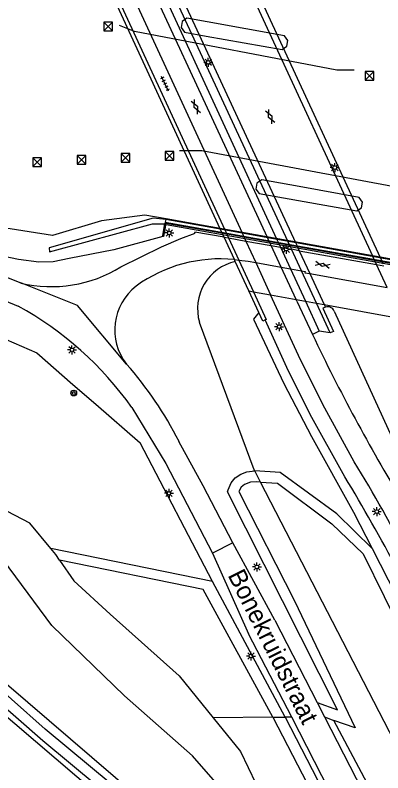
# Model space of a CAD drawing. Extents: x 130998 to 133001, y 398999 to 403002.
# Drawn here: x 131224 to 131275, y 399086.3 to 399191.6 of the extents above; entities that cross this region are included whole.
import ezdxf

# ---------------------------------------------------------------- set-up
doc = ezdxf.new("R2010")
doc.units = 0
for name, color, linetype in [('gg-anno-openbare ruimte label', 7, 'Continuous'), ('gg-knt-BGT kruinlijn', 7, 'Continuous'), ('gg-knt-bovenkant onderkant talud', 7, 'Continuous'), ('gg-knt-verharding', 7, 'Continuous'), ('gg-knt-verharding niveau 01', 7, 'Continuous'), ('gg-knt-verharding nz', 7, 'Continuous'), ('gg-kwrk-geleidewerk', 7, 'Continuous'), ('gg-kwrk-kunstwerk', 7, 'Continuous'), ('gg-kwrk-kunstwerk niveau 01', 7, 'Continuous'), ('gt-grn-groengrens', 7, 'Continuous'), ('gt-grn-weggrens', 7, 'Continuous'), ('gt-symb-boom', 7, 'Continuous'), ('gt-symb-gesloten verharding', 7, 'Continuous'), ('gt-symb-lichtmast', 7, 'Continuous'), ('gt-symb-meerpaal', 7, 'Continuous'), ('gt-symb-tegel verharding', 7, 'Continuous'), ('gx-grn-maaiveld', 7, 'Continuous')]:
    doc.layers.add(name, color=color, linetype=linetype)

# ---------------------------------------------------------------- blocks, each defined once
blk = doc.blocks.new('gt0-LMAST')
at = {"layer": 'gt-symb-lichtmast'}
for p, q in [((-0.18, 0.17), (-0.45, 0.44)), ((-0.01, 0.25), (-0.01, 0.62)), ((0.17, 0.17), (0.44, 0.44)), ((-0.26, 0), (-0.63, 0)), ((-0.18, -0.18), (-0.45, -0.45)), ((-0.01, -0.25), (-0.01, -0.63)), ((0.44, -0.45), (0.17, -0.18)), ((0.24, 0), (0.62, 0))]:
    blk.add_line(p, q, dxfattribs=at)
blk.add_circle((-0.01, 0), 0.25, dxfattribs=at)
blk = doc.blocks.new('gt0-MPAAL')
at = {"layer": 'gt-symb-meerpaal'}
for p, q in [((-0.6, 0.6), (0.6, -0.6)), ((-0.6, -0.6), (0.6, 0.6))]:
    blk.add_line(p, q, dxfattribs=at)
blk.add_lwpolyline([(-0.6, 0.6), (-0.6, -0.6), (0.6, -0.6), (0.6, 0.6)], close=True, dxfattribs=at)
blk = doc.blocks.new('gt0-GESVH1')
at = {"layer": 'gt-symb-gesloten verharding'}
for p, q in [((-0.99, -0.26), (0.01, 0.24)), ((0.01, -0.26), (-0.99, 0.24)), ((0.01, 0.24), (1.01, -0.26)), ((1.01, 0.24), (0.01, -0.26))]:
    blk.add_line(p, q, dxfattribs=at)
blk = doc.blocks.new('gt0-TEG1')
at = {"layer": 'gt-symb-tegel verharding'}
for p, q in [((-1.12, 0), (1.12, 0)), ((-0.9, -0.25), (-0.9, 0.25)), ((-0.45, -0.25), (-0.45, 0.25)), ((0, -0.25), (0, 0.25)), ((0.45, -0.25), (0.45, 0.25)), ((0.9, -0.25), (0.9, 0.25))]:
    blk.add_line(p, q, dxfattribs=at)
blk = doc.blocks.new('gt0-BOOM')
at = {"layer": 'gt-symb-boom'}
for radius in [0.4, 0.2]:
    blk.add_circle((0, 0), radius, dxfattribs=at)

msp = doc.modelspace()

# ---------------------------------------------------------------- linework, layer by layer
at = {"layer": 'gg-knt-BGT kruinlijn'}
for points in [[(131257.76, 399150.26), (131257.04, 399149.33), (131261.24, 399140.39), (131265.09, 399133), (131270.94, 399122.52), (131273.52, 399117.45)], [(131273.52, 399117.45), (131282.33, 399100.13), (131288.58, 399086.47)]]:
    msp.add_lwpolyline(points, dxfattribs=at)
at = {"layer": 'gg-knt-bovenkant onderkant talud'}
for p, q in [((131258.01, 399126.68), (131257.21, 399128.22)), ((131276.62, 399090.62), (131258.01, 399126.68))]:
    msp.add_line(p, q, dxfattribs=at)
msp.add_lwpolyline([(131257.21, 399128.22), (131257.12, 399128.4), (131249.53, 399148.87)], dxfattribs=at)
msp.add_arc((131256.04, 399150.74), 6.77, 103.1538, 195.9879, dxfattribs=at)
at = {"layer": 'gg-knt-verharding'}
for p, q in [((131263.05, 399151.83), (131262.95, 399152.05)), ((131268.23, 399150.42), (131290.09, 399102.57)), ((131267.69, 399147.4), (131266.16, 399147.65)), ((131254.15, 399118.25), (131251.34, 399116.79)), ((131260.02, 399107.48), (131254.15, 399118.25)), ((131251.34, 399116.79), (131256.36, 399105.61)), ((131260.02, 399107.48), (131265.88, 399096.05)), ((131262.37, 399094.02), (131256.36, 399105.61)), ((131265.88, 399096.05), (131266.9, 399094.07)), ((131271.43, 399076.35), (131262.37, 399094.02)), ((131266.9, 399094.07), (131280.79, 399067))]:
    msp.add_line(p, q, dxfattribs=at)
for points in [[(131196.27, 399161.72), (131214.15, 399157.95), (131221.09, 399155.79), (131224.74, 399154.34)], [(131238.62, 399156.59), (131244.29, 399159.37), (131246.97, 399160.51), (131248.92, 399161.26), (131248.9, 399161.41)], [(131208.62, 399156.11), (131213.32, 399155.02), (131214.47, 399154.72), (131216.3, 399154.18), (131217.82, 399153.66), (131221.1, 399152.44), (131224.39, 399151.12)], [(131271.02, 399129.49), (131266.92, 399136.95), (131263.58, 399143.67), (131259.42, 399152.69)], [(131269.7, 399127.42), (131264.92, 399136.07), (131261.68, 399142.61), (131258.64, 399149.21)], [(131240.16, 399137.05), (131244.85, 399129.24), (131251.34, 399116.79)], [(131254.15, 399118.25), (131250.07, 399126.15), (131246.69, 399132.33)], [(131255.36, 399067.6), (131251.23, 399071.76), (131240.42, 399082.13), (131228.14, 399092.34), (131218.71, 399100.68), (131210.18, 399106.58), (131202.44, 399110.96), (131201.97, 399111.25)], [(131206.38, 399107.05), (131209.85, 399105.08), (131217.25, 399100), (131227.81, 399090.75), (131239.31, 399081.2), (131251.98, 399068.79)]]:
    msp.add_lwpolyline(points, dxfattribs=at)
for centre, radius, start, end in [((131252.41, 399137.79), 19.9, 84.3128, 125.8679), ((131228.99, 399172.07), 18.24, 256.5481, 301.8833), ((131245.53, 399147.82), 7.75, 128.0898, 217.7382), ((131201.24, 399109.29), 47.81, 35.4999, 61.0403), ((131267.37, 399150.12), 0.914, 19.5337, 112.4447), ((131499.16, 399258.33), 259, 205.4168, 211.2078), ((131200.47, 399108.82), 51.86, 26.9532, 41.3375), ((131063.03, 399002.45), 243.72, 24.0766, 31.417), ((131066.58, 399004.16), 237.6, 24.0406, 31.252)]:
    msp.add_arc(centre, radius, start, end, dxfattribs=at)
at = {"layer": 'gg-knt-verharding niveau 01'}
for p, q in [((131238.32, 399198.46), (131255.45, 399161.3)), ((131255.45, 399161.3), (131255.67, 399160.83)), ((131255.67, 399160.83), (131255.83, 399160.47)), ((131255.83, 399160.47), (131255.98, 399160.16)), ((131255.98, 399160.16), (131257.35, 399157.18)), ((131257.35, 399157.18), (131259.42, 399152.69))]:
    msp.add_line(p, q, dxfattribs=at)
at = {"layer": 'gg-knt-verharding nz'}
for p, q in [((131254.38, 399157.59), (131255, 399157.52)), ((131257.35, 399157.18), (131260.87, 399156.54)), ((131260.87, 399156.54), (131262.17, 399156.3)), ((131262.17, 399156.3), (131263.71, 399156.02)), ((131264.86, 399155.64), (131275.6, 399153.7))]:
    msp.add_line(p, q, dxfattribs=at)
for points in [[(131255, 399157.52), (131256.31, 399157.37), (131257.35, 399157.18)], [(131263.71, 399156.02), (131264.21, 399155.93), (131264.18, 399155.76), (131264.86, 399155.64)]]:
    msp.add_lwpolyline(points, dxfattribs=at)
at = {"layer": 'gg-kwrk-geleidewerk'}
for points in [[(131271.02, 399183.91), (131268.61, 399183.91), (131240.5, 399189.29), (131238.43, 399190.11)], [(131280, 399166.63), (131277.81, 399167.49), (131249.86, 399172.7), (131246.78, 399172.7)]]:
    msp.add_lwpolyline(points, dxfattribs=at)
at = {"layer": 'gg-kwrk-kunstwerk'}
for p, q in [((131252.95, 399160.7), (131248.9, 399161.41)), ((131252.95, 399160.7), (131253.58, 399160.59)), ((131253.58, 399160.59), (131255.98, 399160.16)), ((131255.98, 399160.16), (131259.49, 399159.54)), ((131259.49, 399159.54), (131260.78, 399159.31)), ((131260.78, 399159.31), (131262.31, 399159.04)), ((131263.38, 399158.83), (131262.31, 399159.04)), ((131263.38, 399158.83), (131274.11, 399156.91)), ((131274.11, 399156.91), (131275.14, 399156.74)), ((131257.76, 399150.26), (131256.39, 399153.25)), ((131263.05, 399151.83), (131265.24, 399147.17)), ((131264.24, 399151.82), (131266.16, 399147.65)), ((131264.24, 399151.82), (131265.78, 399151.54)), ((131267.69, 399147.4), (131265.78, 399151.54)), ((131266.84, 399151.34), (131267.02, 399150.96)), ((131266.16, 399147.65), (131265.24, 399147.17))]:
    msp.add_line(p, q, dxfattribs=at)
for points in [[(131257.02, 399153.13), (131258.8, 399149.28), (131258.64, 399149.21)], [(131258.64, 399149.21), (131258.32, 399149.05), (131257.76, 399150.26)], [(131267.02, 399150.96), (131266.65, 399150.83), (131268.13, 399147.58), (131267.69, 399147.4)]]:
    msp.add_lwpolyline(points, dxfattribs=at)
at = {"layer": 'gg-kwrk-kunstwerk niveau 01'}
for p, q in [((131258.97, 399160.66), (131241.65, 399198.13)), ((131242.98, 399197.89), (131260.25, 399160.46)), ((131261.8, 399160.15), (131244.48, 399197.62)), ((131245.53, 399197.43), (131262.86, 399159.95)), ((131252.42, 399161.85), (131236.23, 399196.96)), ((131236.65, 399197.27), (131253.05, 399161.73)), ((131273.59, 399158.05), (131256.31, 399195.48)), ((131257.34, 399195.29), (131274.62, 399157.87)), ((131252.64, 399161.37), (131252.42, 399161.85)), ((131253.05, 399161.73), (131253.27, 399161.26)), ((131252.8, 399161.01), (131252.64, 399161.37)), ((131252.95, 399160.7), (131252.8, 399161.01)), ((131254.38, 399157.59), (131252.95, 399160.7)), ((131253.27, 399161.26), (131253.44, 399160.9)), ((131253.44, 399160.9), (131253.58, 399160.59)), ((131253.58, 399160.59), (131255, 399157.52)), ((131259.18, 399160.19), (131258.97, 399160.66)), ((131259.35, 399159.84), (131259.18, 399160.19)), ((131259.49, 399159.54), (131259.35, 399159.84)), ((131260.87, 399156.54), (131259.49, 399159.54)), ((131260.25, 399160.46), (131260.47, 399159.99)), ((131260.47, 399159.99), (131260.64, 399159.6)), ((131260.64, 399159.6), (131260.78, 399159.31)), ((131262.03, 399159.66), (131261.8, 399160.15)), ((131262.03, 399159.66), (131262.18, 399159.33)), ((131262.86, 399159.95), (131263.08, 399159.49)), ((131263.08, 399159.49), (131263.24, 399159.14)), ((131260.78, 399159.31), (131262.17, 399156.3)), ((131262.18, 399159.33), (131262.31, 399159.04)), ((131263.71, 399156.02), (131262.31, 399159.04)), ((131263.24, 399159.14), (131263.38, 399158.83)), ((131263.38, 399158.83), (131264.86, 399155.64)), ((131254.5, 399157.34), (131254.38, 399157.59)), ((131256.39, 399153.25), (131254.5, 399157.34)), ((131255, 399157.52), (131257.02, 399153.13)), ((131273.81, 399157.57), (131273.59, 399158.05)), ((131273.98, 399157.21), (131273.81, 399157.57)), ((131274.62, 399157.87), (131274.83, 399157.43)), ((131274.83, 399157.43), (131275.01, 399157.02)), ((131262.95, 399152.05), (131260.87, 399156.54)), ((131262.17, 399156.3), (131264.24, 399151.82)), ((131274.11, 399156.91), (131273.98, 399157.21)), ((131275.6, 399153.7), (131274.11, 399156.91)), ((131265.78, 399151.54), (131263.71, 399156.02)), ((131264.86, 399155.64), (131266.84, 399151.34)), ((131256.39, 399153.25), (131257.02, 399153.13)), ((131257.02, 399153.13), (131259.42, 399152.69)), ((131259.42, 399152.69), (131262.95, 399152.05)), ((131262.95, 399152.05), (131264.24, 399151.82)), ((131265.78, 399151.54), (131266.84, 399151.34)), ((131266.84, 399151.34), (131277.59, 399149.39))]:
    msp.add_line(p, q, dxfattribs=at)
at = {"layer": 'gt-grn-groengrens'}
for p, q in [((131251.33, 399112.88), (131241.32, 399132.14)), ((131261.43, 399094.03), (131251.33, 399112.88)), ((131259.72, 399094.01), (131261.43, 399094.03)), ((131262.37, 399094.02), (131261.43, 399094.03)), ((131261.43, 399094.03), (131270.87, 399075.7)), ((131266.9, 399094.07), (131268.2, 399093.56))]:
    msp.add_line(p, q, dxfattribs=at)
for points in [[(131265.88, 399096.05), (131268.68, 399095.03), (131253.43, 399125.3), (131253.52, 399125.62), (131253.93, 399126.56), (131254.48, 399127.26), (131255.3, 399127.8), (131256.1, 399128.09), (131257.21, 399128.22)], [(131273.52, 399117.45), (131268.62, 399122.26), (131260.74, 399128.02), (131257.21, 399128.22)], [(131258.01, 399126.68), (131257.39, 399126.73), (131256.6, 399126.65), (131255.81, 399126.36), (131255.31, 399125.96), (131255.01, 399125.38), (131262.72, 399110.18), (131271.17, 399092.52), (131268.2, 399093.56)], [(131258.01, 399126.68), (131260.35, 399126.53), (131267.92, 399120.88), (131272.26, 399116.71), (131286.82, 399087.08)], [(131237.92, 399081.09), (131218.46, 399097.7), (131208.03, 399105.01), (131205.89, 399105.93), (131204.23, 399105.66), (131200.11, 399096.6), (131196.39, 399091.17)], [(131314.34, 399003.36), (131306.49, 399018.89), (131303.18, 399025.34), (131296.64, 399037.94), (131294.72, 399041.87), (131285.74, 399059.38), (131272.8, 399084.83), (131268.2, 399093.56)]]:
    msp.add_lwpolyline(points, dxfattribs=at)
at = {"layer": 'gt-grn-weggrens'}
msp.add_lwpolyline([(131239.4, 399143.07), (131232.59, 399151.22), (131224.74, 399154.34)], dxfattribs=at)
at = {"layer": 'gx-grn-maaiveld'}
for p, q in [((131244.79, 399162.79), (131244.74, 399162.54)), ((131244.86, 399163.18), (131244.79, 399162.79)), ((131244.83, 399162.44), (131244.76, 399162.03)), ((131244.83, 399162.44), (131244.9, 399162.43)), ((131244.43, 399160.79), (131244.45, 399160.91)), ((131251.33, 399112.88), (131228.91, 399117.45)), ((131259.72, 399094.01), (131251.45, 399093.9))]:
    msp.add_line(p, q, dxfattribs=at)
for points in [[(131261.36, 399188.7), (131250.59, 399190.63), (131247.8, 399191.13), (131247.14, 399190.66), (131247.01, 399189.84), (131247.48, 399189.18), (131250.45, 399188.65), (131261.01, 399186.76), (131261.66, 399187.22), (131261.81, 399188.03), (131261.36, 399188.7)], [(131244.43, 399160.79), (131237.66, 399158.96), (131231.45, 399157.73), (131229.23, 399157.3), (131227.22, 399157.21), (131224.42, 399157.6), (131214.18, 399159.74), (131207.38, 399161.04), (131202.28, 399162.09), (131197.65, 399163.21), (131195.45, 399163.67), (131180.29, 399166.68), (131163.58, 399169.89), (131154.05, 399171.57), (131153.21, 399171.74), (131150.6, 399172.28)], [(131271.69, 399166.24), (131263.37, 399167.74), (131258.2, 399168.67), (131257.5, 399168.23), (131257.36, 399167.38), (131257.83, 399166.75), (131263.29, 399165.78), (131271.37, 399164.35), (131272.01, 399164.79), (131272.18, 399165.57), (131271.69, 399166.24)], [(131291.4, 399154.91), (131290.1, 399155.17), (131244.93, 399163.26), (131241.95, 399163.77), (131235.93, 399162.99), (131229.14, 399160.92), (131221.72, 399162.09)], [(131244.86, 399163.18), (131243.13, 399163.34), (131228.69, 399159.24), (131228.72, 399158.65), (131243, 399162.55), (131244.74, 399162.54)], [(131244.79, 399162.79), (131253.37, 399161.26), (131255.64, 399160.85), (131259.25, 399160.21), (131263.15, 399159.51), (131272.93, 399157.77), (131290.24, 399154.68)], [(131244.83, 399162.44), (131244.87, 399162.67), (131253.43, 399161.15), (131255.7, 399160.74), (131259.3, 399160.1), (131263.2, 399159.4), (131272.99, 399157.66), (131290.12, 399154.6), (131290.04, 399154.24)], [(131291.37, 399154.82), (131290.08, 399155.07), (131272.74, 399158.18), (131262.95, 399159.93), (131259.05, 399160.63), (131255.45, 399161.28), (131253.18, 399161.69), (131244.86, 399163.18)], [(131244.76, 399162.03), (131244.53, 399160.78), (131244.43, 399160.79)], [(131244.45, 399160.91), (131244.7, 399162.31), (131244.74, 399162.54)], [(131290.04, 399154.24), (131289.96, 399154.34), (131261.08, 399159.53), (131244.9, 399162.43)], [(131202.56, 399127.25), (131208.83, 399148.72), (131217.33, 399148.81), (131226.94, 399144.62), (131231.96, 399140.23), (131235.15, 399137.51), (131241.32, 399132.14)], [(131259.72, 399094.01), (131269.26, 399075.6), (131267.76, 399073.76), (131257.79, 399068.52), (131256.86, 399068.13), (131256.13, 399068.21), (131243.34, 399080.55), (131240.86, 399083.02), (131219.42, 399101.44), (131210.58, 399107.36), (131203.22, 399112.08), (131203.12, 399112.28), (131201.74, 399113.12), (131192.11, 399118.78), (131190.65, 399119.1), (131178.96, 399118.5), (131177.22, 399118.54), (131175.36, 399119.02), (131169.57, 399122.31), (131169.85, 399124.01), (131171.08, 399126.35), (131172.36, 399128.37), (131216.02, 399120.24), (131217.2, 399120.02)], [(131228.91, 399117.45), (131225.99, 399120.96), (131222.89, 399122.58), (131216.6, 399124.76), (131207.84, 399126.29), (131202.56, 399127.25)], [(131251.45, 399093.9), (131255.22, 399089.24), (131259.47, 399080.33), (131262.46, 399072.77), (131248.58, 399088.64), (131239.15, 399096.99), (131229.05, 399106.73), (131224.05, 399113.5), (131221.23, 399117.28), (131217.67, 399119.83), (131217.2, 399120.02)], [(131230.13, 399115.85), (131229.62, 399116.6), (131228.91, 399117.45)], [(131259.72, 399094.01), (131250.05, 399111.76), (131230.13, 399115.85)], [(131230.13, 399115.85), (131232.08, 399112.95), (131237.16, 399108.34), (131246.7, 399099.76), (131251.45, 399093.9)]]:
    msp.add_lwpolyline(points, dxfattribs=at)

# ---------------------------------------------------------------- block references
at = {"layer": 'gt-symb-boom'}
msp.add_blockref('gt0-BOOM', (131232.09, 399139.05), dxfattribs=at)
at = {"layer": 'gt-symb-gesloten verharding'}
for p, rotation in [((131249.03, 399178.79), 114.6430952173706), ((131259.36, 399177.44), 114.64309521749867), ((131266.63, 399156.88), -12.006708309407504)]:
    msp.add_blockref('gt0-GESVH1', p, dxfattribs=dict(at, rotation=rotation))
at = {"layer": 'gt-symb-lichtmast'}
for p in [(131250.77, 399184.99), (131268.33, 399170.38), (131245.35, 399161.29), (131261.59, 399159.04), (131260.6, 399148.27), (131231.85, 399145.05), (131245.32, 399125.12), (131274.16, 399122.58), (131257.52, 399114.89), (131256.69, 399102.51)]:
    msp.add_blockref('gt0-LMAST', p, dxfattribs=at)
at = {"layer": 'gt-symb-meerpaal'}
for p in [(131236.86, 399189.98), (131273.12, 399183.12), (131239.27, 399171.72), (131245.37, 399172.01), (131227.02, 399171.12), (131233.16, 399171.45)]:
    msp.add_blockref('gt0-MPAAL', p, dxfattribs=at)
at = {"layer": 'gt-symb-tegel verharding', "rotation": 114.69514651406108}
msp.add_blockref('gt0-TEG1', (131244.75, 399182), dxfattribs=at)

# ---------------------------------------------------------------- texts
at = {"layer": 'gg-anno-openbare ruimte label'}
msp.add_text('Bonekruidstraat', height=2.5, rotation=296.6, dxfattribs=at).set_placement((131253.42, 399113.75))

doc.saveas('drawing.dxf')
